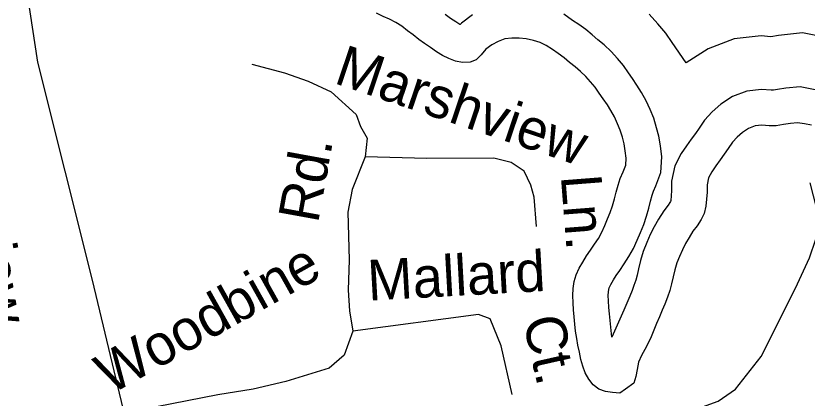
# Model space of a CAD drawing. Extents: x 2104537 to 2336408, y 34176 to 229611.
# Drawn here: x 2136753 to 2138214, y 50035 to 50741 of the extents above; entities that cross this region are included whole.
import ezdxf

# ---------------------------------------------------------------- set-up
doc = ezdxf.new("R2010")
doc.units = 0
for name, color, linetype in [('Exist Hydrographic Buffer Line', 7, 'Continuous'), ('Exist Hydrographic River Shore', 7, 'Continuous'), ('Exist Road Non-System Type 51', 7, 'Continuous'), ('Exist Road Non-System Type 51 Label', 7, 'Continuous'), ('Exist Road Primary NC Attributed', 7, 'Continuous')]:
    doc.layers.add(name, color=color, linetype=linetype)

msp = doc.modelspace()

# ---------------------------------------------------------------- linework, layer by layer
at = {"layer": 'Exist Hydrographic Buffer Line'}
for points in [[(2137596.5, 50743), (2137575.8, 50727.5), (2137573.6, 50725), (2137572.9, 50725.3), (2137565.2, 50729.9), (2137555.7, 50736.4), (2137545.8, 50743.3)], [(2137853.7, 50147.8), (2137849.2, 50191.2), (2137848.2, 50202.7), (2137847.5, 50215), (2137847, 50224.9), (2137847.3, 50231.5), (2137847.9, 50236), (2137848.8, 50238.8), (2137851.7, 50244.9), (2137856.6, 50253.5), (2137861.6, 50261.9), (2137868.2, 50271.1), (2137876.3, 50283.4), (2137885, 50296.5), (2137893.2, 50311.8), (2137900.4, 50326.7), (2137906.5, 50341.2), (2137912.4, 50356.1), (2137917.2, 50371.4), (2137921.5, 50385.8), (2137924.8, 50398.7), (2137928, 50410.3), (2137930.3, 50417.6), (2137934.8, 50427.5), (2137944.2, 50451.7), (2137945.5, 50480.6), (2137943.3, 50501), (2137940.2, 50518.7), (2137936.2, 50534.6), (2137930.8, 50552.2), (2137924.3, 50568.3), (2137916.7, 50584.3), (2137908.5, 50599.3), (2137899.9, 50613), (2137891.4, 50625.1), (2137884.1, 50635.7), (2137874.7, 50649.1), (2137863.8, 50662.2), (2137852.1, 50675.3), (2137839.1, 50687.5), (2137827.7, 50697), (2137817.3, 50705.7), (2137805.2, 50715.6), (2137792.5, 50724.8), (2137781.1, 50732.7), (2137764.8, 50743.9)], [(2137990.9, 50654.2), (2137965, 50691.8), (2137953, 50708.9), (2137938.3, 50726.6), (2137922.5, 50744.2)], [(2138205.7, 50709.7), (2138161.4, 50704.9), (2138146.8, 50702.6), (2138129, 50704.2), (2138079, 50698.6), (2138031.1, 50680.3), (2137990.9, 50654.2)], [(2138239.6, 50703), (2138205.7, 50709.7)], [(2138201.3, 50610.2), (2138174.4, 50607.3), (2138159.3, 50604.9), (2138151.9, 50603.6), (2138147.7, 50603.7), (2138130, 50605.3), (2138102.5, 50602.2), (2138076, 50592.1), (2138054.6, 50578.2), (2138038.5, 50563.8), (2138024.5, 50548.3), (2138014.4, 50533.5), (2138007.8, 50524), (2137999.9, 50513.4), (2137991.5, 50501.1), (2137981.6, 50487), (2137970, 50464.1), (2137963.7, 50435.7), (2137963.8, 50418.5), (2137962.9, 50408.7), (2137962.1, 50400.4), (2137961.7, 50398.6), (2137960.7, 50396.7), (2137957.4, 50391.3), (2137949.3, 50381), (2137939.6, 50365.6), (2137931.8, 50351.7), (2137924.5, 50337.4), (2137917.8, 50322.4), (2137911.2, 50306), (2137906.5, 50289.2), (2137902.8, 50274.2), (2137900.2, 50262.5), (2137897.5, 50253.1), (2137894.3, 50243), (2137890.9, 50233.7), (2137886.4, 50223.8), (2137880.9, 50210.9), (2137875.4, 50197.8), (2137870.9, 50186.5), (2137853.7, 50147.8)], [(2138228.9, 50604.7), (2138201.3, 50610.2)]]:
    msp.add_lwpolyline(points, dxfattribs=at)
at = {"layer": 'Exist Hydrographic River Shore'}
for points in [[(2137879, 50052), (2137868.4, 50044.7), (2137855, 50045.9), (2137841.5, 50047.8), (2137829.5, 50052), (2137819.1, 50059.7), (2137810.8, 50070.4), (2137804.5, 50082), (2137799.8, 50094.6), (2137796.4, 50106.8), (2137793.7, 50119.9), (2137791, 50133.1), (2137789, 50145.6), (2137786.6, 50158.8), (2137785.2, 50172), (2137783.8, 50185.1), (2137782.8, 50198.3), (2137782, 50211.4), (2137781.3, 50224.5), (2137781.9, 50237.6), (2137783.8, 50250.7), (2137787.6, 50262.8), (2137793.4, 50275.2), (2137799.9, 50286.5), (2137806.7, 50297.9), (2137814.1, 50308.2), (2137821.5, 50319.6), (2137828.6, 50330.3), (2137834.7, 50341.6), (2137840.6, 50353.7), (2137845.7, 50366), (2137850.5, 50378.1), (2137854.4, 50390.5), (2137858.3, 50403.5), (2137861.4, 50415.6), (2137865, 50428.6), (2137868.8, 50441), (2137874.3, 50453.1), (2137879.1, 50465.5), (2137879.7, 50478.6), (2137878.3, 50491.7), (2137876, 50504.9), (2137872.9, 50517.1), (2137868.9, 50530.3), (2137864.2, 50541.9), (2137858.2, 50554.5), (2137851.9, 50566.1), (2137845.2, 50576.7), (2137837.5, 50587.7), (2137830.2, 50598.3), (2137822.5, 50609.3), (2137814.2, 50619.3), (2137805.2, 50629.3), (2137795.5, 50638.4), (2137785.5, 50646.7), (2137775.5, 50655.1), (2137765.2, 50663.5), (2137754.5, 50671.3), (2137743.8, 50678.7), (2137732.5, 50686.5), (2137721.1, 50691.6), (2137708.7, 50695.8), (2137695.6, 50698.7), (2137682.2, 50699.6), (2137669.1, 50699.9), (2137655.9, 50698.5), (2137643.7, 50693.8), (2137631.8, 50687.5), (2137621.1, 50679.5), (2137612.4, 50669.1), (2137603.3, 50660.1), (2137591.8, 50655.4), (2137578, 50655), (2137564.6, 50657.6), (2137552.5, 50662.1), (2137541.1, 50667.9), (2137529.8, 50674.7), (2137518.5, 50682.4), (2137507.8, 50689.8), (2137497.1, 50697.6), (2137486.8, 50706), (2137476.4, 50713.4), (2137465.7, 50721.8), (2137454.7, 50728.6), (2137443.3, 50734.7), (2137431.3, 50739.9), (2137419.3, 50745.7)], [(2138196, 50543.7), (2138183.2, 50542.3), (2138170.3, 50540.2), (2138157.1, 50537.9), (2138144, 50538.1), (2138130.6, 50539.3), (2138118.1, 50538), (2138105.9, 50533.3), (2138094.6, 50525.9), (2138084.9, 50517.3), (2138076.2, 50507.6), (2138068.4, 50496.3), (2138061, 50485.6), (2138053.2, 50475.2), (2138045.5, 50463.9), (2138038, 50453.2), (2138032.2, 50441.8), (2138029.4, 50428.8), (2138029.4, 50415.6), (2138028.2, 50402.5), (2138027, 50389.4), (2138023.8, 50376.4), (2138018.3, 50365), (2138011.2, 50353.6), (2138003.1, 50343.3), (2137996, 50331.9), (2137989.5, 50320.6), (2137983.7, 50309.2), (2137978.3, 50296.9), (2137973.4, 50284.8), (2137969.9, 50272.4), (2137966.7, 50259.3), (2137963.8, 50246.3), (2137960.3, 50234.2), (2137956.5, 50221.8), (2137951.6, 50208.8), (2137946.5, 50197.4), (2137941.3, 50185.3), (2137936.2, 50173), (2137931.3, 50160.9), (2137925.8, 50148.6), (2137920.7, 50136.5), (2137914.6, 50125.2), (2137908.1, 50113.8), (2137902.9, 50101.4), (2137900.1, 50088.4), (2137897.9, 50075.3), (2137894, 50063.2), (2137879, 50052)], [(2138221.8, 50539.2), (2138209.1, 50541.8), (2138196, 50543.7)]]:
    msp.add_lwpolyline(points, dxfattribs=at)
at = {"layer": 'Exist Road Non-System Type 51'}
for points in [[(2137189.1, 50652), (2137249.2, 50636.1), (2137293.1, 50620.5), (2137335.1, 50600.7), (2137381.5, 50558.7), (2137389.6, 50536.9), (2137401.7, 50515), (2137397.8, 50481)], [(2137397.8, 50481), (2137373.9, 50420.7), (2137366.3, 50378.9), (2137368.5, 50290.9), (2137366.7, 50234.8), (2137369, 50196.7), (2137375.1, 50158.9)], [(2137714.2, 50352.2), (2137710, 50406.4), (2137703.9, 50428.2), (2137691.9, 50454.3), (2137667.9, 50470.2), (2137635.6, 50478), (2137511.9, 50477.5), (2137397.8, 50481)], [(2136976.6, 49811.2), (2137264.5, 49868.3), (2137606.3, 49930), (2137778, 49966.7), (2137909.9, 49987.1), (2137993.7, 50009.4), (2138049.5, 50029.7), (2138081.5, 50052), (2138129.2, 50112.2), (2138192.7, 50238.6), (2138218.4, 50294.5), (2138230.2, 50328.7), (2138231.9, 50384.5), (2138219.8, 50432.6)], [(2137669.5, 50042), (2137649.2, 50131.9), (2137628.9, 50181.9), (2137607.1, 50189.8), (2137375.1, 50158.9)], [(2137375.1, 50158.9), (2137359.5, 50114.9), (2137331.5, 50090.5), (2137251.6, 50066.1), (2137191.6, 50051.8), (2137125.8, 50041.6), (2136927.8, 50002.8)]]:
    msp.add_lwpolyline(points, dxfattribs=at)
at = {"layer": 'Exist Road Primary NC Attributed'}
msp.add_lwpolyline([(2136762.3, 51200.2), (2136756.1, 51043.7), (2136761.6, 50898.5), (2136774.5, 50777.1), (2136792.9, 50655.8), (2136894, 50253.1), (2136987.7, 49861.5), (2137059.4, 49556.3), (2137103.5, 49385.3), (2137160.4, 49218), (2137210.1, 49115), (2137265.2, 49028.6), (2137327.7, 48938.5)], dxfattribs=at)

# ---------------------------------------------------------------- texts
at = {"layer": 'Exist Road Non-System Type 51 Label'}
for s, rotation, p in [('Marshview', 341.3151, (2137338.2, 50617.5)), ('Townview', 279.9652, (2136626, 50606.2)), ('Rd.', 79.6878, (2137310.9, 50356.5)), ('Ln.', 274.4321, (2137759.3, 50445.5)), ('Woodbine', 29.1914, (2136928, 50041)), ('Mallard', 3.1513, (2137404.2, 50215.2)), ('Ct.', 282.684, (2137688.9, 50179.8))]:
    msp.add_text(s, height=75, rotation=rotation, dxfattribs=at).set_placement(p)

doc.saveas('drawing.dxf')
